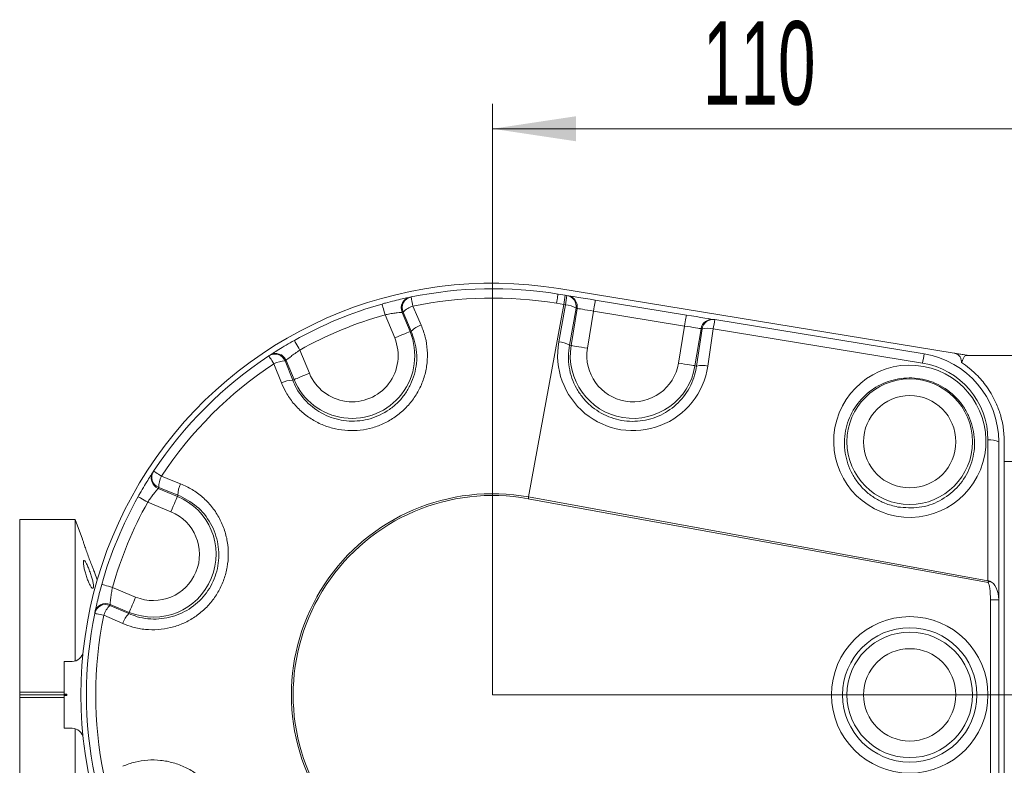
# Model space of a CAD drawing. Header units: millimetres. Extents: x 0 to 8410, y 0 to 5940.
# Tile 264 of 275: x 4405 to 4995, y 4935 to 5382. Entities that reach past the tile are written whole.
import ezdxf

# ---------------------------------------------------------------- set-up
doc = ezdxf.new("R2010")
doc.units = ezdxf.units.MM
doc.header["$LTSCALE"] = 10
doc.styles.add('SLDTEXTSTYLE0', font='TXT', dxfattribs={"width": 0.605})
doc.dimstyles.new('SLDDIMSTYLE11', dxfattribs={"dimtxt": 50, "dimasz": 50, "dimexe": 0, "dimexo": 0.0625, "dimgap": 12.5, "dimtad": 1, "dimtoh": 1, "dimdec": 1, "dimlfac": 0.3, "dimrnd": 1e-09, "dimzin": 12, "dimdsep": 46, "dimtxsty": 'SLDTEXTSTYLE0', "dimsah": 1, "dimcen": 0.09, "dimadec": 0, "dimazin": 0, "dimtfac": 1, "dimtofl": 0, "dimtmove": 0, "dimatfit": 3, "dimfxl": 0, "dimfrac": 2, "dimtolj": 1, "dimtzin": 12, "dimarcsym": 0})
doc.dimstyles.new('SLDDIMSTYLE12', dxfattribs={"dimtxt": 50, "dimasz": 50, "dimexe": 0, "dimexo": 0.0625, "dimgap": 12.5, "dimtad": 1, "dimtoh": 1, "dimdec": 1, "dimlfac": 0.3, "dimrnd": 1e-09, "dimzin": 12, "dimdsep": 46, "dimtxsty": 'SLDTEXTSTYLE0', "dimsah": 1, "dimcen": 0.09, "dimadec": 0, "dimazin": 0, "dimtfac": 1, "dimtofl": 0, "dimtmove": 0, "dimatfit": 3, "dimfxl": 0, "dimfrac": 2, "dimtolj": 1, "dimtzin": 12, "dimarcsym": 0})

# ---------------------------------------------------------------- blocks, each defined once
blk = doc.blocks.new('*D60')
at = {"color": 7, "linetype": 'Continuous', "lineweight": 0}
for p, q in [((4688.14, 4977.43), (4688.14, 5331.61)), ((5054.8, 4935.76), (5054.8, 5331.61)), ((4688.14, 5316.61), (5054.8, 5316.61))]:
    blk.add_line(p, q, dxfattribs=at)
for points in [[(4688.14, 5316.61), (4738.14, 5309.11), (4738.14, 5324.11)], [(5054.8, 5316.61), (5004.8, 5324.11), (5004.8, 5309.11)]]:
    blk.add_solid(points, dxfattribs=at)
at = {"color": 7, "linetype": 'Continuous', "lineweight": 0, "insert": (4814.18, 5381.07), "char_height": 50, "attachment_point": 1, "style": 'SLDTEXTSTYLE0'}
blk.add_mtext('110', dxfattribs=at)
blk = doc.blocks.new('*D61')
at = {"color": 7, "linetype": 'Continuous', "lineweight": 0}
for p, q in [((5332.33, 5019.1), (5332.33, 5223.63)), ((5054.8, 5019.1), (5347.33, 5019.1)), ((5332.33, 4977.43), (5332.33, 5019.1)), ((4688.14, 4977.43), (5347.33, 4977.43)), ((5332.33, 4977.43), (5332.33, 4877.43))]:
    blk.add_line(p, q, dxfattribs=at)
for points in [[(5332.33, 5019.1), (5339.83, 5069.1), (5324.83, 5069.1)], [(5332.33, 4977.43), (5324.83, 4927.43), (5339.83, 4927.43)]]:
    blk.add_solid(points, dxfattribs=at)
at = {"color": 7, "linetype": 'Continuous', "lineweight": 0, "insert": (5267.87, 5074.09), "char_height": 50, "attachment_point": 1, "rotation": 90, "style": 'SLDTEXTSTYLE0'}
blk.add_mtext('12,5', dxfattribs=at)

msp = doc.modelspace()

# ---------------------------------------------------------------- linework, layer by layer
at = {"color": 7, "linetype": 'Continuous', "lineweight": 0}
for p, q in [((4727.381448, 5217.578006), (4731.675764, 5216.876261)), ((4964.840789, 5182.15139), (4727.919082, 5220.867785)), ((4731.675764, 5216.876261), (4732.743879, 5216.701818)), ((4732.743879, 5216.701818), (4733.372509, 5216.598901)), ((4749.730805, 5213.925831), (4804.331839, 5205.003413)), ((4820.690532, 5202.329946), (4821.291347, 5202.231797)), ((4821.291347, 5202.231797), (4946.739256, 5181.73217)), ((4971.73347, 5180.763396), (5201.471229, 5180.763396)), ((4969.115634, 5176.546963), (4969.115634, 5177.190694)), ((4991.47135, 5129.096898), (4991.47135, 5034.319155)), ((4994.804442, 5117.307496), (4994.804442, 5129.096898)), ((4994.804442, 4977.430098), (4994.804442, 5117.307496)), ((4438.137988, 5082.430037), (4404.804686, 5082.430037)), ((4404.804686, 4979.083928), (4404.804686, 5082.430037)), ((4442.42833, 5070.642623), (4438.137988, 5082.430037)), ((4438.137988, 4997.714353), (4438.137988, 5082.430037)), ((4451.283991, 5046.311609), (4449.623008, 5050.875736)), ((4991.47135, 5034.319155), (4991.47135, 4920.541041)), ((4431.471407, 4977.763486), (4431.471407, 4997.430238)), ((4436.211963, 4997.430238), (4431.471407, 4997.430238)), ((4431.471407, 4979.083928), (4404.804686, 4979.083928)), ((4404.804686, 4979.083928), (4404.804686, 4977.430098)), ((4433.137953, 4977.430098), (4404.804686, 4977.430098)), ((4404.804686, 4977.430098), (4404.804686, 4975.776665)), ((4404.804686, 4872.430158), (4404.804686, 4975.776665)), ((4404.804686, 4975.776665), (4431.471407, 4975.776665)), ((4433.137953, 4977.763486), (4431.471407, 4977.763486)), ((4431.471407, 4957.429958), (4431.471407, 4977.096709)), ((4431.471407, 4977.096709), (4433.137953, 4977.096709)), ((4433.137953, 4977.096709), (4433.137953, 4977.763486)), ((4994.804442, 4842.561476), (4994.804442, 4977.430098)), ((4994.804442, 4977.430098), (5011.482616, 4977.430098)), ((4436.211963, 4957.429958), (4431.471407, 4957.429958)), ((4438.137988, 4872.430158), (4438.137988, 4957.145842))]:
    msp.add_line(p, q, dxfattribs=at)
at = {"color": 8, "linetype": 'Continuous', "lineweight": 0}
for p, q in [((4709.75993, 5096.005194), (4730.792025, 5211.346937)), ((4730.792025, 5211.346937), (4726.478239, 5212.051861)), ((4727.853914, 5189.032547), (4731.860141, 5211.172096)), ((4731.860141, 5211.172096), (4730.792025, 5211.346937)), ((4629.50466, 5191.269708), (4623.747249, 5205.169114)), ((4633.911033, 5206.619891), (4638.692518, 5195.075663)), ((4639.472544, 5195.398721), (4634.547213, 5206.751021)), ((4738.212406, 5209.052953), (4734.205782, 5186.913403)), ((4735.212703, 5186.748894), (4738.840639, 5208.950433)), ((4738.840639, 5208.950433), (4738.212406, 5209.052953)), ((4748.655935, 5207.34667), (4745.027601, 5185.144735)), ((4803.256968, 5198.423855), (4748.655935, 5207.34667)), ((4799.628635, 5176.222317), (4803.256968, 5198.423855)), ((4639.472544, 5195.398721), (4638.692518, 5195.075663)), ((4813.071867, 5196.820093), (4809.44393, 5174.618555)), ((4810.423036, 5174.458417), (4813.672681, 5196.721944)), ((4813.672681, 5196.721944), (4813.071867, 5196.820093)), ((4820.407609, 5196.702473), (4817.157566, 5174.438946)), ((4945.855518, 5176.202449), (4820.407609, 5196.702473)), ((4734.205782, 5186.913403), (4735.212703, 5186.748894)), ((4572.633485, 5183.996749), (4578.390499, 5170.097741)), ((4561.699211, 5164.315296), (4557.164887, 5175.832105)), ((4563.87796, 5177.478783), (4568.422615, 5165.968728)), ((4569.202641, 5166.291786), (4564.420759, 5177.836013)), ((4810.423036, 5174.458417), (4809.44393, 5174.618555)), ((4568.422615, 5165.968728), (4569.202641, 5166.291786)), ((4984.995901, 5045.816493), (4984.995901, 5130.146734)), ((4994.804442, 5117.307496), (5078.361412, 5117.307496)), ((4487.732231, 5101.147485), (4499.276459, 5096.365603)), ((4499.599516, 5097.145629), (4488.089064, 5101.689887)), ((4495.470504, 5087.177349), (4481.571098, 5092.93476)), ((4499.599516, 5097.145629), (4499.276459, 5096.365603)), ((4985.118687, 5044.709437), (4709.568401, 5094.955357)), ((4709.75993, 5096.005194), (4984.995901, 5045.816493)), ((4460.399131, 5041.820995), (4474.298536, 5036.063584)), ((4986.471315, 4920.541041), (4986.471315, 5034.319155)), ((4986.471315, 5034.319155), (4991.47135, 5034.319155)), ((4458.817223, 5031.021031), (4470.169524, 5026.095701)), ((4470.492581, 5026.875329), (4458.948354, 5031.657211)), ((4470.169524, 5026.095701), (4470.492581, 5026.875329)), ((4466.584503, 5020.172191), (4455.234587, 5025.109442))]:
    msp.add_line(p, q, dxfattribs=at)
at = {"color": 8, "linetype": 'Continuous', "lineweight": 0, "flags": 128}
for points in [[(4639.335453, 5215.819272), (4639.356116, 5215.718341), (4639.417708, 5215.417934), (4639.518241, 5214.927586), (4639.654139, 5214.262398), (4639.821827, 5213.443033), (4640.016138, 5212.495319), (4640.230318, 5211.447867), (4640.458405, 5210.333658)], [(4727.381448, 5217.578006), (4727.364758, 5217.476281), (4727.315485, 5217.173489), (4727.23482, 5216.679566), (4727.125148, 5216.009609), (4726.990441, 5215.184284), (4726.834277, 5214.229417), (4726.661821, 5213.174415), (4726.478239, 5212.051861)], [(4621.933281, 5211.584163), (4621.968249, 5211.46098), (4622.071564, 5211.095802), (4622.239252, 5210.502935), (4622.464557, 5209.705027), (4622.739533, 5208.733074), (4623.053054, 5207.624031), (4623.393198, 5206.420414), (4623.747249, 5205.169114)], [(4640.458405, 5210.333658), (4643.429498, 5203.503363), (4645.395656, 5198.983741)], [(4749.730805, 5213.925831), (4749.710142, 5213.799469), (4749.649346, 5213.425152), (4749.549607, 5212.817185), (4749.416093, 5211.999011), (4749.253173, 5211.002024), (4749.067207, 5209.86437), (4748.865743, 5208.630157), (4748.655935, 5207.34667)], [(4748.655935, 5207.34667), (4746.857464, 5207.640322), (4745.118995, 5207.924438), (4743.499338, 5208.189083), (4742.052138, 5208.425514), (4740.826269, 5208.626183), (4739.862263, 5208.78354), (4739.193101, 5208.892815), (4738.840639, 5208.950433)], [(4804.331839, 5205.003413), (4804.311176, 5204.877051), (4804.249982, 5204.502337), (4804.150641, 5203.894369), (4804.017126, 5203.076196), (4803.854207, 5202.079209), (4803.66824, 5200.941952), (4803.466777, 5199.707342), (4803.256968, 5198.423855)], [(4813.071867, 5196.820093), (4812.719404, 5196.87771), (4812.050243, 5196.986986), (4811.086635, 5197.144342), (4809.860368, 5197.344613), (4808.413565, 5197.581443), (4806.793511, 5197.846087), (4805.055439, 5198.130203), (4803.256968, 5198.423855)], [(4629.50466, 5191.269708), (4631.188293, 5191.967082), (4632.8155, 5192.641012), (4634.331842, 5193.269245), (4635.686457, 5193.830324), (4636.834045, 5194.305571), (4637.736459, 5194.679491), (4638.362705, 5194.93897), (4638.692518, 5195.075663)], [(4569.379866, 5189.815752), (4569.442252, 5189.703695), (4569.627424, 5189.372691), (4569.928229, 5188.835057), (4570.332745, 5188.111457), (4570.825875, 5187.229705), (4571.388145, 5186.223579), (4571.998497, 5185.132019), (4572.633485, 5183.996749)], [(4745.027601, 5185.144735), (4743.229131, 5185.438784), (4741.491059, 5185.7229), (4739.871005, 5185.987544), (4738.424202, 5186.223976), (4737.197935, 5186.424248), (4736.234327, 5186.582001), (4735.565165, 5186.691277), (4735.212703, 5186.748894)], [(4554.079751, 5180.505507), (4554.136574, 5180.419279), (4554.305851, 5180.163376), (4554.581225, 5179.745349), (4554.955542, 5179.179105), (4555.416087, 5178.480936), (4555.94935, 5177.673491), (4556.538244, 5176.781408), (4557.164887, 5175.832105)], [(4799.628635, 5176.222317), (4801.427106, 5175.928267), (4803.165575, 5175.644549), (4804.785231, 5175.379507), (4806.232432, 5175.143075), (4807.458301, 5174.942804), (4808.422307, 5174.785448), (4809.091468, 5174.676172), (4809.44393, 5174.618555)], [(4578.390499, 5170.097741), (4576.706866, 5169.400367), (4575.079659, 5168.726039), (4573.563317, 5168.098204), (4572.208702, 5167.537125), (4571.061114, 5167.06148), (4570.1587, 5166.687958), (4569.532454, 5166.428479), (4569.202641, 5166.291786)], [(4485.062738, 5111.488096), (4485.148966, 5111.431273), (4485.404869, 5111.262393), (4485.822499, 5110.986623), (4486.38914, 5110.612703), (4487.086912, 5110.152158), (4487.894356, 5109.618895), (4488.786836, 5109.030001), (4489.735742, 5108.403357)], [(4489.735742, 5108.403357), (4496.666173, 5105.674657), (4501.252552, 5103.869033)], [(4475.752492, 5096.188379), (4475.864152, 5096.125993), (4476.195554, 5095.940821), (4476.733188, 5095.640016), (4477.456788, 5095.235499), (4478.338539, 5094.74237), (4479.344268, 5094.179702), (4480.435828, 5093.569351), (4481.571098, 5092.93476)], [(4495.470504, 5087.177349), (4496.167878, 5088.860981), (4496.841808, 5090.488188), (4497.470041, 5092.00453), (4498.031119, 5093.359542), (4498.506367, 5094.50713), (4498.880287, 5095.409147), (4499.139766, 5096.035791), (4499.276459, 5096.365603)], [(4709.75993, 5096.005194), (4709.736089, 5095.874858), (4709.712247, 5095.744125), (4709.688405, 5095.612995), (4709.664166, 5095.481865), (4709.640324, 5095.350337), (4709.616482, 5095.21881), (4709.592243, 5095.086885), (4709.568401, 5094.955357)], [(4985.118687, 5044.709437), (4985.237499, 5044.807188), (4985.356311, 5044.904542), (4985.474725, 5045.001897), (4985.59314, 5045.099251), (4985.71076, 5045.19581), (4985.827982, 5045.291973), (4985.94441, 5045.387737), (4986.06044, 5045.483105)], [(4453.984081, 5043.634566), (4454.107264, 5043.599598), (4454.472442, 5043.496681), (4455.06531, 5043.328993), (4455.86282, 5043.10329), (4456.83517, 5042.828711), (4457.944214, 5042.514793), (4459.147433, 5042.17465), (4460.399131, 5041.820995)], [(4474.298536, 5036.063584), (4473.601162, 5034.379952), (4472.926835, 5032.752745), (4472.298999, 5031.236403), (4471.737921, 5029.881788), (4471.262276, 5028.733802), (4470.888753, 5027.831785), (4470.629275, 5027.205142), (4470.492581, 5026.875329)], [(4449.748575, 5026.232791), (4449.849903, 5026.211731), (4450.150311, 5026.150537), (4450.640658, 5026.050004), (4451.305846, 5025.913708), (4452.124814, 5025.74602), (4453.072925, 5025.552106), (4454.120377, 5025.33753), (4455.234587, 5025.109442)]]:
    msp.add_lwpolyline(points, dxfattribs=at)
at = {"color": 7, "linetype": 'Continuous', "lineweight": 0, "flags": 128}
for points in [[(4733.372509, 5216.598901), (4733.959814, 5216.503136), (4735.075215, 5216.320746), (4736.681362, 5216.058485), (4738.724609, 5215.724302), (4741.13661, 5215.330514), (4743.836303, 5214.889042), (4746.733486, 5214.415781), (4749.730805, 5213.925831)], [(4804.331839, 5205.003413), (4807.329555, 5204.513463), (4810.226738, 5204.040202), (4812.926431, 5203.59873), (4815.338035, 5203.204942), (4817.381282, 5202.870759), (4818.987826, 5202.608498), (4820.103228, 5202.426108), (4820.690532, 5202.329946)]]:
    msp.add_lwpolyline(points, dxfattribs=at)
at = {"color": 8, "linetype": 'Continuous', "lineweight": 0}
for centre, radius in [((4938.137931, 5129.096812), 37.607845), ((4938.137931, 5129.096812), 27.662626), ((4938.137931, 4977.430145), 46.87353), ((4938.137931, 4977.430145), 40.243384), ((4938.137931, 4977.430145), 37.607845), ((4938.137931, 4977.430145), 27.662626)]:
    msp.add_circle(centre, radius, dxfattribs=at)
at = {"color": 7, "linetype": 'Continuous', "lineweight": 0}
for centre, radius, start, end in [((4688.137931, 4977.430145), 246.666667, 80.719096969, 279.280903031), ((4688.137931, 4977.430145), 243.333333, 101.569592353, 101.726843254), ((4688.137931, 4977.430145), 243.333333, 80.719096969, 101.569592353), ((4688.137931, 4977.430145), 243.333333, 105.787677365, 119.212322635), ((4688.137931, 4977.430145), 243.333333, 123.430407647, 146.569592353), ((4688.137931, 4977.430145), 243.333333, 123.273156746, 123.430407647), ((4938.137931, 5129.096812), 53.333333, 0, 80.719096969), ((4688.137931, 4977.430145), 243.333333, 146.569592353, 146.726843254), ((4688.137931, 4977.430145), 243.333333, 150.787677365, 164.212322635), ((4688.137931, 4977.430145), 243.333333, 168.273156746, 168.430407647), ((4688.137931, 4977.430145), 243.333333, 168.430407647, 191.569592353), ((4436.212016, 5004.096812), 6.666667, 270, 353.957671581), ((4436.212016, 4950.763479), 6.666667, 6.042328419, 90)]:
    msp.add_arc(centre, radius, start, end, dxfattribs=at)
at = {"color": 8, "linetype": 'Continuous', "lineweight": 0}
for centre, radius, start, end in [((4640.057035, 5209.173065), 6.655226, 101.929104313, 202.558990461), ((4640.693579, 5209.303876), 6.65544, 101.774627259, 202.55525444), ((4300.37791, 5282.974244), 436.333338, 350.551715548, 351.287002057), ((4303.209379, 5282.512842), 434.546864, 350.550819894, 351.289181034), ((4731.653996, 5210.143326), 6.648433, 350.560583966, 80.564874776), ((4732.282736, 5210.040884), 6.647946, 350.559202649, 80.565133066), ((4644.883659, 5196.364265), 14.653559, 107.577271, 134.860900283), ((4688.137931, 4977.430145), 237.733808, 80.719096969, 101.569592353), ((4730.776385, 5197.343242), 13.871256, 57.58321272, 85.518935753), ((4688.137931, 4977.430145), 236.666667, 105.787677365, 119.212322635), ((4682.012475, 4974.892898), 236.666667, 101.569592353, 101.726843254), ((4649.840699, 5184.95417), 14.716904, 107.579962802, 134.789690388), ((4819.63585, 5195.766068), 6.648071, 80.871756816, 170.877490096), ((4820.236665, 5195.667919), 6.648071, 80.871756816, 170.877490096), ((4367.923261, 5271.857211), 458.683245, 350.569629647, 351.269087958), ((4603.947576, 5180.683643), 37.607845, 202.5, 22.5), ((4817.000929, 5183.147418), 13.976587, 75.892503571, 103.776210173), ((4603.947576, 5180.683643), 27.662626, 202.5, 22.5), ((4726.765435, 5175.19093), 13.884349, 57.596377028, 85.503619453), ((4772.328286, 5180.683643), 37.607845, 170.719096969, 350.719096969), ((4557.726428, 5174.937745), 6.655691, 22.44424324, 123.223309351), ((4558.269202, 5175.295031), 6.655693, 22.44372554, 123.067792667), ((4772.328286, 5180.683643), 27.662626, 170.719096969, 350.719096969), ((4517.204757, 5247.543194), 434.546864, 350.550819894, 351.289181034), ((4688.137931, 4977.430145), 237.733808, 123.430407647, 146.569592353), ((4563.911483, 5162.835063), 14.643758, 90.131163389, 117.433238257), ((4694.263387, 4979.967392), 236.666667, 123.273156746, 123.430407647), ((4813.751088, 5160.885568), 13.974912, 75.89162808, 103.777066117), ((4938.329365, 5130.146642), 46.666667, 360, 80.719096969), ((4568.476883, 5151.251551), 14.717278, 90.211270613, 117.42097865), ((4986.539469, 5119.172166), 11.082588, 63.575915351, 98.006105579), ((4490.272946, 5107.298959), 6.655513, 146.930347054, 247.55813474), ((4490.630375, 5107.841278), 6.655664, 146.775084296, 247.553120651), ((4502.752265, 5101.651986), 14.663249, 152.585266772, 179.851900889), ((4514.311823, 5097.093331), 14.7124, 152.577807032, 179.796330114), ((4685.600684, 4971.304689), 236.666667, 146.569592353, 146.726843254), ((4688.137931, 4977.430145), 120.530108, 79.665802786, 280.334197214), ((4688.137931, 4977.430145), 236.666667, 150.787677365, 164.212322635), ((4484.884434, 5061.6205), 37.607845, 247.5, 67.5), ((4688.137931, 4977.430145), 119.462967, 79.665802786, 280.334197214), ((4484.884434, 5061.6205), 27.662626, 247.5, 67.5), ((4456.264271, 5024.874309), 6.655806, 67.445144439, 168.222900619), ((4456.3954, 5025.510791), 6.655528, 67.444146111, 168.067759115), ((4469.200548, 5020.686963), 14.649451, 135.136222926, 162.429020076), ((4690.675178, 4983.555602), 236.666667, 168.273156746, 168.430407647), ((4688.137931, 4977.430145), 237.733808, 168.430407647, 191.569592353), ((4480.615689, 5015.726867), 14.718528, 135.212861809, 162.420890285)]:
    msp.add_arc(centre, radius, start, end, dxfattribs=at)
for centre, major_axis, ratio, start_param, end_param in [((4772.381345, 5180.974623), (8.118688, 44.523183), 0.9998547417, 1.5721352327, 4.747811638), ((4984.804597, 5044.766573), (-0.743914, 6.911672), 0.0440207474, 4.6993690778, 4.8601318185), ((4984.804597, 5044.766573), (6.659579, -2.016671), 0.1523970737, 1.4274311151, 1.5881938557), ((4984.804597, 5034.319322), (0, -10.579359), 0.1575394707, 1.5707963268, 2.9521108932), ((4984.804597, 5034.319322), (0, 11.367057), 0.5864901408, 4.7123889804, 6.0937035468)]:
    msp.add_ellipse(centre, major_axis=major_axis, ratio=ratio, start_param=start_param, end_param=end_param, dxfattribs=at)
msp.add_ellipse((4938.189895, 5129.381787), major_axis=(8.182931, 44.875494), ratio=0.9998547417, dxfattribs=at)
at = {"color": 7, "linetype": 'Continuous', "lineweight": 0}
msp.add_ellipse((4973.334614, 5114.096812), major_axis=(0, 66.666667), ratio=0.1808186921, start_param=0.3300625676, end_param=0.3575711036, dxfattribs=at)
for points, knots in [([(4621.933281, 5211.584163), (4622.621153, 5211.776667), (4625.179506, 5212.492634), (4629.512598, 5213.614625), (4634.118676, 5214.704362), (4637.522175, 5215.444252), (4638.295861, 5215.604642), (4638.681392, 5215.684565)], [0, 0, 0, 0, 0.0862507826, 0.3207864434, 0.5507223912, 0.7761232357, 1, 1, 1, 1]), ([(4554.63765, 5180.872671), (4554.708085, 5180.918844), (4555.004733, 5181.113306), (4556.4983, 5182.089633), (4559.836556, 5184.206159), (4564.289813, 5186.921043), (4567.679928, 5188.848999), (4569.379866, 5189.815752)], [0, 0, 0, 0, 0.0710094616, 0.2990680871, 0.5311016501, 0.7648758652, 1, 1, 1, 1]), ([(4969.115634, 5177.190694), (4969.058484, 5177.757217), (4968.945251, 5178.879681), (4968.075692, 5180.370962), (4966.804287, 5181.508337), (4965.628404, 5182.005261), (4964.954561, 5182.130281), (4964.840789, 5182.15139)], [0, 0, 0, 0, 0.23857048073, 0.47268382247, 0.7100037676, 0.95103691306, 1, 1, 1, 1]), ([(4964.840789, 5182.15139), (4965.661175, 5182.017411), (4967.30297, 5181.749286), (4970.914503, 5181.158765), (4972.417115, 5180.91327), (4973.334451, 5180.763396)], [0, 0, 0, 0, 0.28006778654, 0.56048501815, 1, 1, 1, 1]), ([(4971.73347, 5180.763396), (4971.488716, 5180.69686), (4970.962998, 5180.553945), (4970.443107, 5179.401736), (4969.767625, 5177.913894), (4969.427565, 5177.164865)], [0, 0, 0, 0, 0.3019550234, 0.6485812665, 1, 1, 1, 1]), ([(4994.804442, 5129.096898), (4994.67618, 5131.921467), (4994.419527, 5137.573432), (4992.580079, 5145.411246), (4989.914137, 5152.511972), (4985.96252, 5159.924234), (4980.55877, 5167.054809), (4974.451405, 5172.849097), (4970.70234, 5175.447324), (4969.115634, 5176.546963)], [0, 0, 0, 0, 0.1228365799, 0.2457960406, 0.367637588, 0.4895898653, 0.6761543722, 0.8629397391, 1, 1, 1, 1]), ([(4475.752492, 5096.188379), (4476.102754, 5096.810845), (4477.405488, 5099.125998), (4479.676188, 5102.983107), (4482.16218, 5107.010951), (4484.045831, 5109.941054), (4484.479485, 5110.601497), (4484.695573, 5110.930594)], [0, 0, 0, 0, 0.086244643, 0.3207714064, 0.5507141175, 0.7761223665, 1, 1, 1, 1]), ([(4442.423959, 5070.641033), (4442.413274, 5070.674149), (4442.373001, 5070.798966), (4442.653552, 5069.934698), (4443.239545, 5068.157223), (4444.128763, 5065.516615), (4445.247962, 5062.301083), (4446.511906, 5058.808928), (4447.682034, 5055.713513), (4448.297028, 5054.154308), (4448.55529, 5053.499532)], [0, 0, 0, 0, 0.0468541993, 0.1765996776, 0.3075792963, 0.4431704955, 0.5855713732, 0.7349514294, 0.8886949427, 1, 1, 1, 1]), ([(4446.994046, 5043.087395), (4447.318876, 5042.565178), (4447.969168, 5041.519726), (4448.694747, 5041.104384), (4449.074745, 5041.649971), (4449.068317, 5043.048629), (4448.72497, 5045.05067), (4448.097004, 5047.497284), (4447.231723, 5050.23382), (4446.204557, 5053.019824), (4445.13666, 5055.498493), (4444.175642, 5057.274591), (4443.453162, 5058.068631), (4443.040806, 5057.823654), (4442.946894, 5056.669229), (4443.149445, 5054.804782), (4443.619618, 5052.428294), (4444.330495, 5049.73002), (4445.242753, 5046.956368), (4446.175693, 5044.643517), (4446.756415, 5043.539257), (4446.994046, 5043.087395)], [0, 0, 0, 0, 0.0559959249, 0.1121007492, 0.165315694, 0.2150068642, 0.2633077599, 0.3128074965, 0.3653273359, 0.4213436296, 0.4797606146, 0.5383480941, 0.5949079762, 0.6484089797, 0.6992554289, 0.7487735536, 0.798533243, 0.849943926, 0.9039441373, 0.9606940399, 1, 1, 1, 1]), ([(4448.55529, 5053.499532), (4448.817063, 5052.846395), (4449.341139, 5051.538796), (4449.684336, 5050.713621), (4449.630505, 5050.843256), (4449.617843, 5050.873749)], [0, 0, 0, 0, 0.4328580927, 0.8665949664, 1, 1, 1, 1]), ([(4449.883679, 5026.886853), (4449.900764, 5026.969347), (4449.972715, 5027.316775), (4450.338531, 5029.062687), (4451.202407, 5032.920051), (4452.43121, 5037.988813), (4453.465482, 5041.749102), (4453.984081, 5043.634566)], [0, 0, 0, 0, 0.0710103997, 0.299065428, 0.5311022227, 0.7648877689, 1, 1, 1, 1])]:
    msp.add_open_spline(points, degree=3, knots=knots, dxfattribs=at)
at = {"color": 8, "linetype": 'Continuous', "lineweight": 0}
for points, knots in [([(4633.911033, 5206.619891), (4633.674998, 5206.599852), (4633.201473, 5206.559651), (4631.127169, 5206.349949), (4628.332832, 5205.987458), (4625.707476, 5205.554904), (4624.161553, 5205.250652), (4623.747249, 5205.169114)], [0, 0, 0, 0, 0.2249735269, 0.4513341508, 0.6814166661, 0.9146204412, 1, 1, 1, 1]), ([(4645.395656, 5198.983741), (4646.303933, 5196.568905), (4648.120429, 5191.739387), (4649.245076, 5184.04403), (4649.105857, 5176.290494), (4647.641724, 5168.655182), (4644.870472, 5161.383315), (4640.927168, 5154.69171), (4635.891113, 5148.795651), (4629.998823, 5143.853955), (4623.383734, 5140.010729), (4616.308109, 5137.318682), (4608.920854, 5135.859654), (4601.432515, 5135.603507), (4594.015322, 5136.601147), (4586.824424, 5138.78762), (4580.084446, 5142.167756), (4573.924892, 5146.644163), (4568.618259, 5152.142331), (4564.448309, 5158.09535), (4562.557109, 5162.374267), (4561.699211, 5164.315296)], [0, 0, 0, 0, 0.0540867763, 0.1081701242, 0.1622857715, 0.2163999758, 0.2704327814, 0.3244595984, 0.3778239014, 0.4311850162, 0.4835242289, 0.5358638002, 0.5875119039, 0.6391620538, 0.6909959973, 0.7428337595, 0.7955385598, 0.8482449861, 0.9018632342, 0.9554825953, 1, 1, 1, 1]), ([(4568.422615, 5165.968728), (4569.153829, 5164.313488), (4571.641611, 5158.681918), (4578.452704, 5150.481872), (4589.529157, 5143.623256), (4602.173009, 5140.795962), (4615.058236, 5142.227528), (4624.917941, 5146.938843), (4631.545172, 5152.536091), (4635.814115, 5157.580141), (4639.1511, 5163.30503), (4642.227391, 5171.566856), (4643.559028, 5182.791526), (4640.834448, 5191.197115), (4639.472544, 5195.398721)], [0, 0, 0, 0, 0.0447407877, 0.152220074, 0.2577862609, 0.3612990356, 0.4640827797, 0.5681088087, 0.6214463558, 0.6747857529, 0.7289803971, 0.7831871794, 0.8916242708, 1, 1, 1, 1]), ([(4734.205782, 5186.913403), (4733.916043, 5184.720007), (4733.336582, 5180.333357), (4733.891834, 5173.677552), (4735.521226, 5167.210977), (4738.232417, 5161.117879), (4741.956012, 5155.596749), (4748.005268, 5149.249044), (4757.410981, 5143.439626), (4770.228365, 5140.6272), (4783.156605, 5142.145947), (4794.881117, 5147.78109), (4804.130207, 5156.97945), (4808.932309, 5166.539645), (4810.077924, 5172.625176), (4810.423036, 5174.458417)], [0, 0, 0, 0, 0.0545456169, 0.1090877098, 0.1636545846, 0.2182144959, 0.2721050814, 0.3259890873, 0.4315362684, 0.5354382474, 0.6385908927, 0.7421717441, 0.8471580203, 0.9539569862, 1, 1, 1, 1]), ([(4572.633485, 5183.996749), (4571.676281, 5183.344528), (4569.760889, 5182.039415), (4567.287307, 5180.169263), (4565.444256, 5178.693827), (4564.622651, 5178.006203), (4564.459498, 5177.868669), (4564.420759, 5177.836013)], [0, 0, 0, 0, 0.2332073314, 0.466654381, 0.6994784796, 0.9286449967, 1, 1, 1, 1]), ([(4969.427565, 5177.164865), (4969.369255, 5177.166781), (4969.265139, 5177.170203), (4969.161313, 5177.184433), (4969.115634, 5177.190694)], [0, 0, 0, 0, 0.5600507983, 1, 1, 1, 1]), ([(4931.004822, 5089.979164), (4935.3185, 5089.616397), (4943.944562, 5088.890972), (4956.438012, 5093.217594), (4966.907479, 5101.093658), (4974.280189, 5112.144843), (4977.058283, 5122.977416), (4977.00281, 5131.872669), (4975.835003, 5138.492715), (4973.527381, 5144.814556), (4970.201329, 5150.645937), (4965.914622, 5155.802475), (4959.224296, 5161.552553), (4949.231811, 5166.435219), (4936.121953, 5167.994875), (4923.299297, 5165.214076), (4912.071225, 5158.406485), (4903.619452, 5148.23472), (4899.728167, 5137.789387), (4898.839737, 5128.966925), (4899.294173, 5122.267921), (4900.912014, 5115.739159), (4903.600151, 5109.578144), (4907.319994, 5103.986321), (4911.891164, 5099.117309), (4917.22368, 5095.149209), (4923.559301, 5091.80025), (4928.356005, 5090.627033), (4931.004822, 5089.979164)], [0, 0, 0, 0, 0.0522348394, 0.1044540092, 0.1572873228, 0.2109964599, 0.2655610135, 0.2931694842, 0.3207773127, 0.348308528, 0.3758363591, 0.4030030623, 0.4301683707, 0.4833448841, 0.535773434, 0.5879890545, 0.6405956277, 0.6940263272, 0.7483705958, 0.7759432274, 0.8035148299, 0.8311010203, 0.8586838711, 0.8859755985, 0.9132649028, 0.9400930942, 0.9669184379, 1, 1, 1, 1]), ([(4501.252552, 5103.869033), (4503.602317, 5102.803678), (4508.301808, 5100.672985), (4514.538781, 5096.026991), (4519.922285, 5090.445375), (4524.286727, 5084.011813), (4527.468257, 5076.909851), (4529.41213, 5069.390104), (4530.019999, 5061.659818), (4529.347804, 5053.999041), (4527.388067, 5046.603716), (4524.288496, 5039.696775), (4520.096169, 5033.441832), (4514.982566, 5027.965511), (4509.032283, 5023.426362), (4502.401541, 5019.887807), (4495.245508, 5017.511882), (4487.724777, 5016.321838), (4480.084613, 5016.456994), (4472.926681, 5017.718064), (4468.563679, 5019.406343), (4466.584503, 5020.172191)], [0, 0, 0, 0, 0.054086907, 0.108172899, 0.1622867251, 0.2164012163, 0.2704315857, 0.3244604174, 0.3778231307, 0.4311850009, 0.4835255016, 0.5358654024, 0.5875131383, 0.6391630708, 0.6909954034, 0.7428341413, 0.7955376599, 0.8482461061, 0.9018624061, 0.9554821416, 1, 1, 1, 1]), ([(4487.732231, 5101.147485), (4487.579622, 5100.966327), (4487.273467, 5100.602901), (4485.954452, 5098.988632), (4484.235365, 5096.755664), (4482.683957, 5094.593976), (4481.806313, 5093.285454), (4481.571098, 5092.93476)], [0, 0, 0, 0, 0.2249699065, 0.4513189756, 0.6814184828, 0.9146177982, 1, 1, 1, 1]), ([(4470.169524, 5026.095701), (4471.856935, 5025.442272), (4477.59806, 5023.219092), (4488.212565, 5022.236815), (4500.894739, 5025.219266), (4511.834472, 5032.160896), (4519.933856, 5042.284266), (4523.573683, 5052.587697), (4524.302454, 5061.231619), (4523.753921, 5067.816979), (4522.065798, 5074.224785), (4518.399114, 5082.242131), (4511.403413, 5091.120351), (4503.533355, 5095.137608), (4499.599516, 5097.145629)], [0, 0, 0, 0, 0.0447395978, 0.1522188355, 0.2577862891, 0.3613002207, 0.4640856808, 0.56811065, 0.6214468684, 0.6747871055, 0.7289848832, 0.7831876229, 0.8916265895, 1, 1, 1, 1]), ([(4460.399131, 5041.820995), (4460.183596, 5040.682894), (4459.752306, 5038.405535), (4459.325813, 5035.333918), (4459.065055, 5032.987481), (4458.971217, 5031.920091), (4458.952741, 5031.707652), (4458.948354, 5031.657211)], [0, 0, 0, 0, 0.23321259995, 0.46666223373, 0.69948404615, 0.9286471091, 1, 1, 1, 1]), ([(4466.584503, 4934.688004), (4468.999202, 4935.596274), (4473.82868, 4937.412845), (4481.524112, 4938.537573), (4489.277687, 4938.397523), (4496.91301, 4936.934307), (4504.184802, 4934.162645), (4510.876205, 4930.21929), (4516.772366, 4925.183364), (4521.713825, 4919.291048), (4525.557562, 4912.676201), (4528.249659, 4905.600494), (4529.7081, 4898.213149), (4529.964235, 4890.724904), (4528.967219, 4883.30764), (4526.780618, 4876.116752), (4523.400338, 4869.376797), (4518.924372, 4863.2167), (4513.425382, 4857.910919), (4507.472797, 4853.740416), (4503.193744, 4851.849413), (4501.252552, 4850.991559)], [0, 0, 0, 0, 0.0540842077, 0.1081702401, 0.1622859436, 0.216399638, 0.2704299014, 0.3244604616, 0.3778209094, 0.4311820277, 0.4835226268, 0.5358622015, 0.5875097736, 0.6391599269, 0.6909935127, 0.7428312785, 0.7955360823, 0.8482447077, 0.9018630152, 0.9554801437, 1, 1, 1, 1])]:
    msp.add_open_spline(points, degree=3, knots=knots, dxfattribs=at)

# ---------------------------------------------------------------- dimensions: what is measured, and where the dimension line sits
at = {"color": 7, "linetype": 'Continuous', "lineweight": 0}
dim = msp.add_linear_dim(base=(5054.804597, 5316.612253), p1=(4688.137931, 4977.430145), p2=(5054.804597, 4935.763479), dimstyle='SLDDIMSTYLE11', dxfattribs=at)
dim.commit()
dim.dimension.update_dxf_attribs({"geometry": '*D60', "text_midpoint": (4871.471264, 5316.612253), "dimtype": 160})
dim = msp.add_linear_dim(base=(5332.326739, 5019.096812), p1=(4688.137931, 4977.430145), p2=(5054.804597, 5019.096812), angle=90, dimstyle='SLDDIMSTYLE12', dxfattribs=at)
dim.commit()
dim.dimension.update_dxf_attribs({"geometry": '*D61', "text_midpoint": (5332.326739, 5140.9218), "dimtype": 160})

doc.saveas('drawing.dxf')
